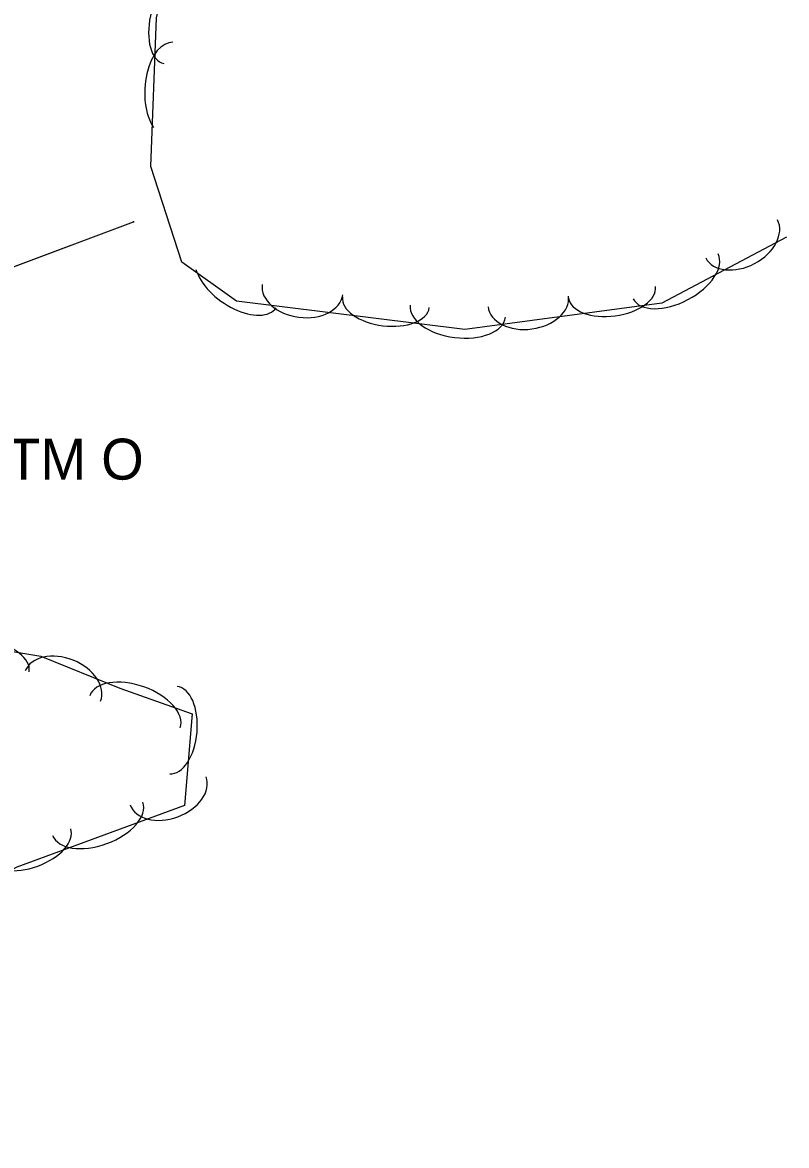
# Model space of a CAD drawing. Extents: x 954793 to 988390, y 1867850 to 1924428.
# Drawn here: x 957972.5 to 958065.9, y 1919621.5 to 1919758.7 of the extents above; entities that cross this region are included whole.
import ezdxf

# ---------------------------------------------------------------- set-up
doc = ezdxf.new("R2010")
doc.units = 0
for name, color, linetype in [('S_DRIVEWAY', 7, 'Continuous'), ('S_FENCE', 7, 'Continuous'), ('S_MSC_PT_SYM', 7, 'Continuous'), ('S_SIDE_DRAIN_ANNOT', 7, 'Continuous'), ('S_TREE', 7, 'Continuous')]:
    doc.layers.add(name, color=color, linetype=linetype)

msp = doc.modelspace()

# ---------------------------------------------------------------- linework, layer by layer
at = {"layer": 'S_DRIVEWAY'}
msp.add_ellipse((957847.6, 1919870.01), major_axis=(98.08, 133.23), ratio=0.986603, start_param=4.570862, end_param=4.817141, dxfattribs=at)
at = {"layer": 'S_FENCE'}
msp.add_line((957955.47, 1919722.87), (957986.07, 1919734.3), dxfattribs=at)
msp.add_lwpolyline([(957946.71, 1919419.31), (957951.49, 1919425.65), (957936.4, 1919493.5), (957919.99, 1919567.92), (957906.96, 1919621.2), (957889.38, 1919699.95), (957924.02, 1919712.16), (957955.47, 1919722.87), (957986.07, 1919734.3)], dxfattribs=at)
msp.add_lwpolyline([(957946.71, 1919419.31), (957951.49, 1919425.65), (957936.4, 1919493.5), (957919.99, 1919567.92), (957906.96, 1919621.2), (957889.38, 1919699.95), (957924.02, 1919712.16), (957955.47, 1919722.87), (957986.07, 1919734.3)], dxfattribs=at)
at = {"layer": 'S_MSC_PT_SYM'}
msp.add_lwpolyline([(957986.07, 1919734.3), (957986.07, 1919734.35), (957986.07, 1919734.3), (957986.02, 1919734.3), (957986.07, 1919734.3), (957986.07, 1919734.25), (957986.07, 1919734.3), (957986.12, 1919734.3)], dxfattribs=at)
msp.add_lwpolyline([(957986.07, 1919734.3), (957986.05, 1919734.34), (957986.07, 1919734.3), (957986.03, 1919734.28), (957986.07, 1919734.3), (957986.09, 1919734.25), (957986.07, 1919734.3), (957986.12, 1919734.32)], close=True, dxfattribs=at)
msp.add_lwpolyline([(957986.07, 1919734.3), (957986.05, 1919734.34), (957986.07, 1919734.3), (957986.03, 1919734.28), (957986.07, 1919734.3), (957986.09, 1919734.25), (957986.07, 1919734.3), (957986.12, 1919734.32)], close=True, dxfattribs=at)
at = {"layer": 'S_TREE'}
for points in [[(958065.86, 1919732.44), (958050.64, 1919724.39), (958026.57, 1919721.16), (957998.65, 1919724.65), (957991.96, 1919729.39), (957988.2, 1919741.08), (957988.89, 1919759.24), (957992.28, 1919774.11), (957998.92, 1919788.82), (958009.28, 1919803.26), (958018.35, 1919818.91), (958024.89, 1919833.5), (958031.98, 1919843.37)], [(957895.05, 1919613.32), (957888.24, 1919643.04), (957889.23, 1919663.34), (957894.29, 1919672.25), (957924.34, 1919682.93), (957947.9, 1919683.19), (957963.94, 1919683.07), (957974.73, 1919681.29), (957984.41, 1919677.39), (957993.25, 1919674.25), (957992.29, 1919663.04), (957971.8, 1919655.53), (957954.49, 1919646.24), (957949.83, 1919630.25), (957956.82, 1919615.29)]]:
    msp.add_lwpolyline(points, dxfattribs=at)
for centre, major_axis, ratio, start_param, end_param in [((957990.97, 1919758.85), (-1.19, -5.21), 0.540699, 3.141593, 6.283185), ((957990.67, 1919750.38), (-0.22, -5.86), 0.55008, 3.141593, 5.61853), ((958060.37, 1919732.23), (4.38, 2.32), 0.685311, 3.141593, 6.283185), ((958052.3, 1919727.67), (5.19, 2.74), 0.55008, 3.141593, 6.283185), ((957998.71, 1919727.21), (4.79, -3.39), 0.55008, 3.743167, 6.283185), ((958006.71, 1919726.04), (4.92, -0.62), 0.685311, 3.141593, 6.283185), ((958044.54, 1919725.71), (5.3, 0.71), 0.540699, 3.141593, 6.283185), ((958016.9, 1919724.5), (5.3, -0.66), 0.540699, 3.141593, 6.283185), ((958034.3, 1919724.6), (4.91, 0.66), 0.685311, 3.141593, 6.283185), ((958025.7, 1919723.4), (5.82, -0.73), 0.55008, 3.141593, 6.283185), ((957968.05, 1919680.24), (-5.27, 0.87), 0.540699, 3.141593, 6.283185), ((957977.44, 1919677.63), (-4.6, 1.85), 0.685311, 3.141593, 6.283185), ((957986.25, 1919674.49), (-5.53, 1.96), 0.55008, 3.141593, 6.283185), ((957990.95, 1919672.25), (0.45, 5.33), 0.540699, 3.141593, 6.283185), ((957990.3, 1919664.85), (4.65, 1.71), 0.685311, 3.141593, 6.283185), ((957981.7, 1919661.42), (5.51, 2.02), 0.55008, 3.141593, 6.283185), ((957973.38, 1919658.36), (5.02, 1.84), 0.540699, 3.141593, 6.283185)]:
    msp.add_ellipse(centre, major_axis=major_axis, ratio=ratio, start_param=start_param, end_param=end_param, dxfattribs=at)

# ---------------------------------------------------------------- texts
at = {"layer": 'S_SIDE_DRAIN_ANNOT'}
msp.add_text('DI:18" TY:RCP CN:30%FILL BTTM O', height=5, dxfattribs=at).set_placement((957875.35, 1919702.84))

doc.saveas('drawing.dxf')
